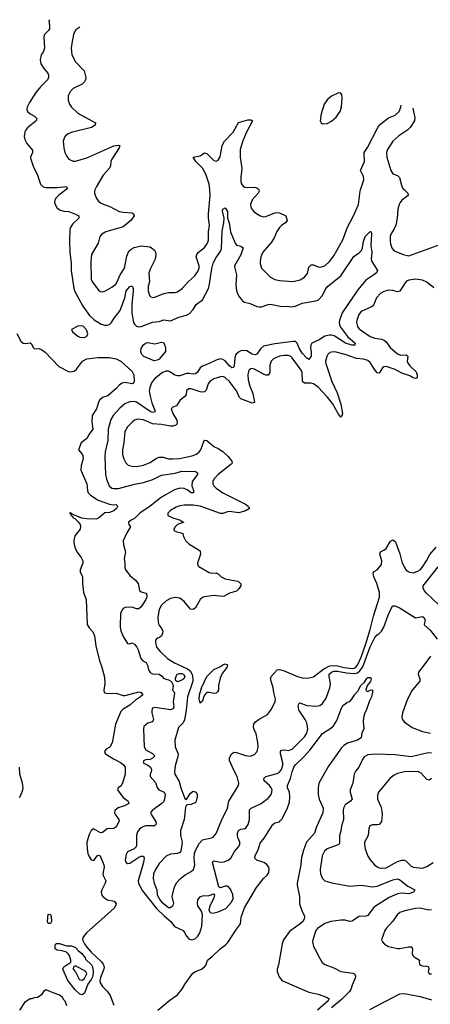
# Model space of a CAD drawing. Header units: inches. Extents: x 2001573 to 2220545, y 644482 to 846830.
# Tile 346 of 656: x 2061938 to 2065560, y 782821 to 791500. Entities that reach past the tile are written whole.
import ezdxf

# ---------------------------------------------------------------- set-up
doc = ezdxf.new("R2010")
doc.units = ezdxf.units.IN
doc.header["$MEASUREMENT"] = 0
doc.layers.add('C0768', color=7, linetype='Continuous')
doc.layers.add('C0769', color=7, linetype='Continuous')

msp = doc.modelspace()

# ---------------------------------------------------------------- linework, layer by layer
at = {"layer": 'C0768', "color": 5}
for points, elevation in [([(2062344.1, 790000), (2062285.2, 789954.8), (2062260.2, 789930), (2062249.3, 789910), (2062246.8, 789890), (2062251.1, 789870), (2062265.2, 789845.2), (2062290, 789823.5), (2062327.6, 789812.4), (2062370.8, 789810), (2062430, 789787.4), (2062461.6, 789770), (2062460.4, 789750), (2062403.5, 789696.5), (2062386.4, 789670), (2062381.7, 789650), (2062376.6, 789550), (2062381.7, 789450), (2062393, 789353), (2062393.8, 789290), (2062416.9, 789130), (2062424.4, 789104.4), (2062495.9, 788975.9), (2062554.1, 788894.1), (2062595.9, 788855.9), (2062657.2, 788817.2), (2062690, 788808.2), (2062710, 788808.1), (2062730, 788814.9), (2062748.2, 788831.8), (2062770.8, 788870), (2062824.3, 788935.7), (2062866.4, 789050), (2062878.7, 789110), (2062910, 789147.2), (2062930, 789153), (2062938.6, 789130), (2062939.7, 789110), (2062926.2, 788990), (2062927.2, 788912.8), (2062943, 788830), (2062950, 788815.3), (2062970, 788797.7), (2062990, 788792.6), (2063010, 788794.7), (2063110, 788833.2), (2063170, 788841.2), (2063210, 788854.4), (2063270, 788845.6), (2063343.1, 788876.9), (2063410, 788896.2), (2063435.7, 788910), (2063470, 788945.6), (2063493.8, 788990), (2063550.3, 789029.7), (2063602.9, 789130), (2063612.5, 789170), (2063632.1, 789307.9), (2063644.7, 789355.3), (2063670, 789403.1), (2063707.4, 789452.6), (2063718.1, 789481.9), (2063723.4, 789636.6), (2063739.7, 789710), (2063740.7, 789750), (2063728.2, 789811.8), (2063730, 789831), (2063750, 789840.7), (2063770.2, 789810), (2063771.8, 789751.8), (2063786.4, 789710), (2063798.2, 789630), (2063838.6, 789530), (2063852.1, 789512.1), (2063890, 789504.2), (2063908.4, 789490), (2063890, 789427.8), (2063834.3, 789330), (2063835.2, 789310), (2063852.2, 789250), (2063843.7, 789163.7), (2063850.2, 789110), (2063867.3, 789067.3), (2063902.6, 789022.6), (2063921, 789010), (2063970, 788998.7), (2064030, 788973.1), (2064050, 788969), (2064070, 788969.1), (2064129.2, 788990.8), (2064150, 788992.6), (2064250, 788972.7), (2064295.1, 788975.1), (2064330.3, 788970.3), (2064370, 788976.5), (2064430, 789000.7), (2064550, 789021.5), (2064570, 789029.1), (2064608.6, 789070), (2064634.9, 789125.1), (2064650, 789145.3), (2064770, 789242.4), (2064886.6, 789413.4), (2064908.1, 789431.9), (2064934.1, 789445.9), (2064954.1, 789465.9), (2064962.3, 789490), (2064970, 789544), (2064986.8, 789590), (2065030, 789634), (2065038, 789630), (2065040.4, 789610), (2065036.1, 789510), (2065043.1, 789450), (2065037.6, 789390), (2065043, 789370), (2065094.8, 789290), (2065084.9, 789270), (2065062, 789250), (2064990, 789204.5), (2064919.7, 789120.3), (2064783.4, 788916.6), (2064759.3, 788850), (2064755.2, 788830), (2064758.2, 788810), (2064768.6, 788790), (2064829.1, 788709.1), (2064898.7, 788650), (2064894, 788630), (2064868.7, 788631.3), (2064811.2, 788650), (2064712.4, 788712.4), (2064690, 788719.9), (2064670, 788720.7), (2064630, 788709.4), (2064580.7, 788679.3), (2064515.6, 788650), (2064505.7, 788630), (2064503.7, 788610), (2064510.6, 788570), (2064510, 788533.2), (2064490, 788503.6), (2064470, 788517.3), (2064430, 788561.4), (2064404.1, 788604.1), (2064387.2, 788650), (2064370, 788662.3), (2064350, 788662.8), (2064190, 788641.6), (2064090, 788621.6), (2064061, 788599), (2064030, 788553.3), (2064014.7, 788545.3), (2063990, 788552.1), (2063941.2, 788581.2), (2063910, 788585.6), (2063890, 788580.9), (2063867.1, 788570), (2063845.6, 788550), (2063836.5, 788523.5), (2063831.5, 788448.5), (2063825.1, 788434.9), (2063810, 788431.8), (2063790, 788447.9), (2063750, 788493.1), (2063730, 788505.2), (2063710, 788509.4), (2063670, 788499), (2063610, 788468.8), (2063550, 788446.3), (2063530, 788431.4), (2063506.9, 788393.1), (2063490, 788377.1), (2063470, 788375.6), (2063430, 788382.7), (2063410, 788380.5), (2063350, 788360.7), (2063330, 788360.4), (2063307.5, 788367.5), (2063270, 788392.7), (2063250, 788401.1), (2063230, 788403.2), (2063199, 788390), (2063126.4, 788333.6), (2063102, 788298), (2063085.1, 788254.9), (2063081.9, 788230), (2063087.5, 788192.5), (2063104.1, 788124.1), (2063133.8, 788050), (2063130, 788042.4), (2063110, 788039), (2063090, 788046.4), (2062970, 788128.6), (2062950, 788134.9), (2062910, 788132.8), (2062866.6, 788113.4), (2062822.7, 788077.3), (2062762.7, 788010), (2062743, 787977), (2062717.9, 787890), (2062715.3, 787790), (2062691.4, 787690), (2062688.3, 787650), (2062696.6, 787490), (2062703, 787450), (2062727.6, 787390), (2062750, 787371.3), (2062770, 787366.6), (2062810, 787368.9), (2062950, 787404.6), (2063030, 787419.8), (2063113.6, 787446.4), (2063190, 787486), (2063310, 787503), (2063370, 787519.1), (2063490, 787518.4), (2063507.3, 787507.3), (2063506, 787490), (2063460.2, 787430), (2063458.2, 787390), (2063472.2, 787350), (2063470.7, 787330), (2063450, 787328.9), (2063415.4, 787355.4), (2063390, 787367.7), (2063350, 787369.3), (2063304.8, 787355.2), (2063188.6, 787290), (2063089, 787211), (2062998, 787150), (2062950, 787104.4), (2062921.6, 787090), (2062897.1, 787070), (2062902, 787050), (2062915.5, 787030), (2062880.3, 786970), (2062852.5, 786907.5), (2062853, 786870), (2062872, 786810), (2062859.3, 786750), (2062866, 786710), (2062864.9, 786670), (2062870, 786656), (2062910, 786600.7), (2062959, 786559), (2062982.8, 786530), (2062994, 786470), (2063010, 786456.3), (2063050, 786444.9), (2063060.9, 786430), (2063059.7, 786410), (2063050.8, 786390), (2063010, 786323.7), (2062990, 786307.1), (2062970, 786307.1), (2062930, 786322), (2062870, 786319.8), (2062850, 786309.5), (2062828, 786270), (2062824.1, 786150), (2062830, 786114), (2062850, 786062.4), (2062890, 786000.7), (2062910, 785998), (2062930, 786006), (2062950, 785994.8), (2062970.3, 785970.3), (2062984.2, 785944.2), (2063005.7, 785870), (2063024, 785850), (2063054.3, 785834.3), (2063066.7, 785810), (2063075.8, 785770), (2063090, 785746.4), (2063110, 785734), (2063170, 785730.4), (2063190, 785716.3), (2063210, 785693.4), (2063250, 785680.5), (2063271, 785670), (2063279.9, 785659.9), (2063292, 785630), (2063287.3, 785590), (2063298.4, 785578.4), (2063303.4, 785563.4), (2063292.7, 785490), (2063296.7, 785443.3), (2063293.4, 785426.6), (2063270, 785417.4), (2063130, 785438.4), (2063111, 785430), (2063103.1, 785410), (2063103.7, 785390), (2063119.5, 785330), (2063117.2, 785322.8), (2063106.8, 785310), (2063070, 785297.8), (2063052.9, 785287.1), (2063034.6, 785270), (2063031.4, 785250), (2063036.5, 785090), (2063050, 785064.6), (2063110, 785030.3), (2063130.5, 785010), (2063110.7, 784990), (2063090, 784979.6), (2063050, 784976.3), (2063034.8, 784970), (2063028.4, 784950), (2063070, 784928.9), (2063091.7, 784910), (2063100.8, 784890), (2063099.1, 784870), (2063090.2, 784850), (2063090.2, 784830), (2063136.3, 784776.3), (2063151.6, 784731.6), (2063165.8, 784710), (2063212.8, 784690), (2063220.9, 784670), (2063216.2, 784630), (2063210, 784609.8), (2063192.2, 784590), (2063106.7, 784530), (2063093.1, 784510), (2063100.8, 784490), (2063140.7, 784430), (2063141.2, 784410), (2063127, 784393), (2063047.3, 784392.7), (2063017.9, 784382.1), (2062995.1, 784364.9), (2062978.6, 784341.4), (2062969.2, 784310), (2062970.2, 784230), (2062966, 784210), (2062949.2, 784190.8), (2062890, 784164.2), (2062878.5, 784141.5), (2062867.5, 784090), (2062877.7, 784070), (2062890, 784061.3), (2062910, 784063.9), (2062990, 784117.3), (2063010, 784125.3), (2063030, 784126.8), (2063037.6, 784110), (2063031.7, 784070), (2062982.8, 783910), (2062986.1, 783886.1), (2063021.1, 783821.1), (2063146.6, 783666.6), (2063216.2, 783596.2), (2063270.6, 783550.6), (2063305.2, 783505.2), (2063379.1, 783470), (2063393.6, 783453.6), (2063410, 783420.2), (2063430, 783397.7), (2063450, 783390.2), (2063470, 783392.2), (2063490, 783401.2), (2063510, 783420.9), (2063526.2, 783450), (2063543.7, 783510), (2063552.3, 783610), (2063540.7, 783640.7), (2063510, 783689.4), (2063506.4, 783710), (2063510, 783741), (2063530, 783767.3), (2063550, 783775.5), (2063610, 783780.5), (2063650, 783793.4), (2063658, 783790), (2063650, 783755.3), (2063616.3, 783690), (2063606.8, 783650), (2063618, 783630), (2063643, 783623), (2063690, 783634.9), (2063755.8, 783664.2), (2063802.8, 783717.2), (2063822, 783750), (2063818.4, 783790), (2063796.4, 783836.4), (2063778, 783858), (2063770, 783862.9), (2063750, 783863), (2063710, 783846), (2063695.5, 783855.5), (2063640.4, 784070), (2063641.8, 784078.2), (2063650, 784086), (2063710, 784074), (2063743, 784077), (2063776.9, 784090), (2063799.8, 784110), (2063832.9, 784167.1), (2063869.7, 784210), (2063879.7, 784230), (2063879.1, 784250), (2063862.7, 784290), (2063859.3, 784310), (2063860.3, 784330), (2063868.2, 784351.8), (2063890, 784366), (2063930.9, 784369.1), (2063954.6, 784405.4), (2063966.4, 784450), (2063965.8, 784534.2), (2063979.5, 784550), (2064069.1, 784590.9), (2064130, 784637), (2064155.8, 784670), (2064163.1, 784690), (2064163.9, 784710), (2064157.1, 784730), (2064142.8, 784750), (2064095.1, 784790), (2064091.1, 784810), (2064110, 784830.2), (2064210, 784855), (2064230, 784868.3), (2064247, 784890), (2064259.9, 784930), (2064259.6, 784950), (2064239.3, 785030), (2064238, 785050), (2064242.8, 785057.2), (2064250, 785062), (2064270, 785063.6), (2064310, 785059.1), (2064340.5, 785070), (2064450, 785178.2), (2064472.4, 785210), (2064479, 785250), (2064470, 785301.6), (2064457.2, 785330), (2064403.2, 785410), (2064394.8, 785445.2), (2064399.5, 785470), (2064410, 785477), (2064470, 785454.6), (2064550.7, 785449.3), (2064585.4, 785454.6), (2064610, 785472.7), (2064641.1, 785518.9), (2064673.3, 785610), (2064680.5, 785650), (2064668.4, 785710), (2064669.2, 785730), (2064689, 785750), (2064710, 785756.1), (2064743, 785757), (2064821.8, 785741.8), (2064890, 785736.1), (2064917, 785743), (2064940, 785760), (2064964.9, 785795.1), (2065030, 785970.8), (2065070, 786053.8), (2065090, 786077.3), (2065110, 786088.1), (2065130, 786109.1), (2065150, 786146.3), (2065187.7, 786252.3), (2065225.4, 786334.6), (2065250, 786333.4), (2065293.6, 786313.6), (2065430, 786228.8), (2065490, 786238.1), (2065504.2, 786230), (2065514.3, 786210), (2065506.2, 786170), (2065510, 786163.1), (2065557.8, 786117.8), (2065620.1, 786040.1)], 360), ([(2062602.4, 790000), (2062598.4, 789990), (2062598.4, 789970), (2062612.7, 789930), (2062630, 789904.9), (2062650, 789886.7), (2062682.8, 789870), (2062734.8, 789854.8), (2062817.3, 789810), (2062850, 789803.5), (2062930, 789798.3), (2062943.8, 789790), (2062947, 789770), (2062918.9, 789730), (2062850, 789674.8), (2062698.8, 789630), (2062664, 789610), (2062644, 789590), (2062631.6, 789530), (2062572.3, 789430), (2062565, 789370), (2062569.1, 789209.1), (2062582.4, 789182.4), (2062635.1, 789115.1), (2062650, 789103), (2062670, 789100.4), (2062690, 789106.4), (2062750, 789141.5), (2062785.1, 789170), (2062798.6, 789190), (2062825.4, 789250), (2062863.7, 789310), (2062882.9, 789417.1), (2062900.5, 789459.5), (2062921.2, 789478.8), (2062947.1, 789492.9), (2063010, 789506.5), (2063090, 789497), (2063128.2, 789470), (2063137, 789450), (2063139.6, 789430), (2063134.3, 789390), (2063091.7, 789308.3), (2063078.8, 789270), (2063082, 789190), (2063072.6, 789150), (2063071.5, 789111.5), (2063082.4, 789070), (2063096.5, 789056.5), (2063110, 789050.4), (2063130, 789053.7), (2063210, 789087.6), (2063250, 789094.3), (2063310, 789096.5), (2063330, 789102.7), (2063370.5, 789129.5), (2063428.6, 789191.4), (2063481.8, 789238.2), (2063510, 789281.6), (2063521.4, 789310), (2063520.3, 789330), (2063495.9, 789410), (2063500.4, 789430), (2063513.2, 789446.8), (2063570, 789491.7), (2063595.8, 789530), (2063604.5, 789555.5), (2063605, 789630), (2063612.6, 789690), (2063604.2, 789750), (2063603.8, 789790), (2063619.9, 789950), (2063614.9, 790000)], 380), ([(2064047.4, 790000), (2064050.2, 789990), (2064041.8, 789970), (2063990, 789912.6), (2063975.2, 789870), (2063976.5, 789850), (2063985.3, 789830), (2064007.1, 789807.1), (2064054, 789774), (2064090, 789763.1), (2064110, 789766.7), (2064190, 789796.9), (2064210, 789800.8), (2064230, 789798.5), (2064284.9, 789770), (2064297, 789730), (2064283.8, 789710), (2064250, 789688.6), (2064230, 789669.7), (2064206.6, 789633.4), (2064182.1, 789577.9), (2064159.6, 789540.4), (2064081.7, 789450), (2064065.5, 789410), (2064059.6, 789370), (2064059.5, 789350), (2064070.3, 789310.3), (2064151.5, 789231.5), (2064190, 789210.3), (2064230, 789201.7), (2064350, 789191.5), (2064412.9, 789207.1), (2064450.6, 789229.4), (2064475.9, 789264.1), (2064490, 789319.5), (2064510, 789338.5), (2064530, 789338.5), (2064570, 789321.2), (2064590, 789318.5), (2064630, 789330.3), (2064670, 789368.8), (2064710, 789418.9), (2064790, 789560.8), (2064829.3, 789670.7), (2064881.8, 789770), (2064926.3, 789870), (2064940.6, 789990), (2064943.8, 790000)], 380), ([(2065331.3, 790000), (2065362.6, 789970), (2065365.3, 789950), (2065308.7, 789910), (2065293, 789890), (2065284.4, 789870), (2065275.1, 789830), (2065268.1, 789750), (2065255.1, 789690), (2065242, 789658), (2065211.8, 789610), (2065205.5, 789590), (2065204.8, 789550), (2065210, 789520.7), (2065223.6, 789483.6), (2065242.3, 789462.3), (2065320.5, 789430), (2065370, 789419.3), (2065630, 789513.6)], 380), ([(2065590, 789135.3), (2065530, 789187.5), (2065490, 789204.9), (2065430, 789212.5), (2065370, 789203.7), (2065350, 789194), (2065338.6, 789181.4), (2065290, 789106.2), (2065270, 789100.8), (2065230, 789112.5), (2065190, 789115), (2065150, 789104.8), (2065124.6, 789090), (2065084.7, 789050), (2065062.2, 788990), (2065048.7, 788971.3), (2064950, 788928.4), (2064930, 788901.6), (2064911.1, 788850), (2064908.4, 788830), (2064917.2, 788797.2), (2064930, 788777.7), (2064945.2, 788765.2), (2065030, 788708.8), (2065070, 788693.6), (2065130, 788682.9), (2065154.1, 788674.1), (2065170, 788660.2), (2065205.1, 788610), (2065270, 788553.8), (2065295.8, 788544.2), (2065346.4, 788546.4), (2065358.2, 788538.2), (2065361.3, 788530), (2065355.3, 788490), (2065359.4, 788479.4), (2065380.6, 788450), (2065436.2, 788396.2), (2065444.2, 788370), (2065444, 788350), (2065439, 788341), (2065430, 788336.8), (2065410, 788344.2), (2065380.4, 788360.4), (2065310, 788385.7), (2065250, 788417.4), (2065170, 788442.7), (2065150, 788439.1), (2065139.3, 788430), (2065110, 788383), (2065092, 788388), (2065070, 788413.5), (2065030, 788477.7), (2065010, 788494.9), (2064970, 788507.7), (2064910, 788514), (2064810, 788549.9), (2064730, 788568.9), (2064707.1, 788572.9), (2064674.5, 788565.5), (2064655.8, 788550), (2064647.3, 788532.7), (2064636.9, 788490), (2064638.2, 788470), (2064692.3, 788310), (2064738.9, 788210), (2064770.2, 788109.8), (2064786.5, 788030), (2064778.3, 788001.7), (2064770, 787997), (2064750, 788024.4), (2064697.9, 788117.9), (2064653.4, 788173.4), (2064570, 788261.1), (2064530, 788291.5), (2064510, 788297.5), (2064450, 788295.9), (2064432, 788310), (2064429.9, 788390), (2064420.2, 788410), (2064340.5, 788520.5), (2064330, 788530.8), (2064310, 788539.4), (2064270, 788539.8), (2064230, 788533.3), (2064177.6, 788510), (2064156.5, 788490), (2064145.5, 788454.5), (2064144.1, 788390), (2064130, 788367.1), (2064110, 788367.8), (2064090, 788375.9), (2064010, 788421), (2063990, 788425.6), (2063976.7, 788423.3), (2063959.6, 788410), (2063950.2, 788370), (2063953.2, 788326.8), (2063967.5, 788270), (2063994.2, 788205.8), (2064010, 788127), (2063990, 788121.2), (2063890, 788157.1), (2063878.6, 788170), (2063849.5, 788229.5), (2063790, 788309.8), (2063750, 788345.8), (2063730, 788353.8), (2063710, 788352.9), (2063650, 788334.4), (2063614.9, 788310), (2063601.8, 788290), (2063584, 788236), (2063570, 788220.7), (2063550, 788217.4), (2063530, 788221.3), (2063450, 788246), (2063430, 788245.6), (2063410, 788233), (2063406.7, 788193.3), (2063399, 788181), (2063350, 788143.7), (2063322.3, 788097.7), (2063290, 788084.7), (2063275.3, 788070), (2063289.5, 788030), (2063324.8, 787970), (2063327.8, 787950), (2063324, 787936), (2063314.8, 787925.2), (2063290, 787916.4), (2063270, 787916), (2063190, 787931.3), (2063110, 787939.1), (2063030, 787971.9), (2062981.4, 787978.6), (2062950, 787968.7), (2062930, 787952.1), (2062889.2, 787910), (2062864.5, 787870), (2062858, 787770), (2062844.6, 787710), (2062846.1, 787666.1), (2062856.9, 787630), (2062874.8, 787594.8), (2062894.7, 787574.7), (2062930, 787563.2), (2062970, 787562.6), (2063030, 787572.3), (2063090, 787597.6), (2063146.2, 787633.8), (2063170, 787643), (2063203.6, 787643.6), (2063250, 787630.2), (2063290, 787627.9), (2063350, 787632.3), (2063470, 787658.6), (2063497.4, 787670), (2063522.8, 787690), (2063535.9, 787710), (2063565.1, 787790), (2063570, 787794.2), (2063590, 787790.8), (2063650, 787738.3), (2063690, 787720.5), (2063730, 787693.7), (2063777.1, 787650), (2063808.9, 787610), (2063811.8, 787590), (2063801.5, 787578.5), (2063690.2, 787490), (2063652.3, 787450), (2063642.2, 787430), (2063640.7, 787410), (2063650.2, 787390), (2063670.2, 787370), (2063730, 787328.9), (2063930.3, 787230), (2063957.7, 787210), (2063966.7, 787190), (2063930.6, 787170), (2063870, 787152.8), (2063790, 787165), (2063770, 787162.9), (2063730, 787146.8), (2063710, 787146.6), (2063530, 787211.9), (2063470, 787220.6), (2063390, 787222), (2063350, 787215.8), (2063318, 787202), (2063270, 787173.7), (2063244.9, 787150), (2063243.8, 787130), (2063290, 787110.2), (2063355.5, 787090), (2063374.1, 787074.1), (2063386, 787070), (2063330, 787049.6), (2063310.4, 787030), (2063298.8, 787010), (2063298, 786998), (2063324.7, 786984.7), (2063350, 786981), (2063378, 786970), (2063383.6, 786943.6), (2063401, 786910), (2063430, 786881), (2063530, 786818.8), (2063532.8, 786790), (2063507.4, 786710), (2063509.4, 786690), (2063518.9, 786678.9), (2063610, 786628.6), (2063630, 786622), (2063670, 786623.5), (2063690, 786615.9), (2063715.9, 786590), (2063750, 786570.8), (2063858.8, 786550), (2063870, 786545.7), (2063888.7, 786528.7), (2063887.6, 786510), (2063870, 786482.7), (2063850, 786463.2), (2063790, 786444.4), (2063740.8, 786419.2), (2063730, 786415.6), (2063650, 786425.3), (2063570, 786413.1), (2063550, 786405.4), (2063529.4, 786390), (2063490, 786314.8), (2063470, 786300.8), (2063444.5, 786304.5), (2063390, 786372.1), (2063350, 786400.6), (2063310, 786405.9), (2063270, 786399.1), (2063230, 786378.2), (2063190, 786339.4), (2063170, 786300.4), (2063161.4, 786270), (2063155.7, 786230), (2063159, 786190), (2063166.4, 786166.4), (2063193.1, 786130), (2063199.6, 786110), (2063197.4, 786090), (2063188.4, 786070), (2063170, 786051.6), (2063150, 786047.6), (2063136.5, 786030), (2063135.6, 786010), (2063146.4, 785970), (2063177.5, 785930), (2063242.1, 785870), (2063303.1, 785830), (2063418, 785778), (2063440.8, 785760.8), (2063463.3, 785723.3), (2063464.2, 785670), (2063418.5, 785530), (2063407.7, 785412.3), (2063391.7, 785328.3), (2063379.2, 785300.8), (2063338, 785262), (2063307.6, 785150), (2063310.1, 785090.1), (2063335.4, 785030), (2063333.8, 785006.2), (2063310, 784924), (2063304.2, 784870), (2063308.2, 784848.2), (2063345.5, 784785.5), (2063359.3, 784730), (2063394.8, 784634.8), (2063410, 784626), (2063440.9, 784679.1), (2063470, 784699), (2063495.8, 784690), (2063502.7, 784670), (2063503.6, 784650), (2063496.5, 784610), (2063490, 784599.6), (2063450, 784583.5), (2063419.8, 784580.2), (2063410, 784575.3), (2063401.7, 784558.3), (2063390.6, 784450), (2063358, 784350), (2063356.5, 784310), (2063370.3, 784250), (2063359.3, 784170), (2063350, 784159.5), (2063330, 784149.6), (2063270, 784143), (2063230, 784125.7), (2063170, 784060.7), (2063137.6, 784010), (2063120.2, 783970), (2063114.6, 783930), (2063124, 783890), (2063146.9, 783830), (2063150.2, 783790), (2063168.8, 783750), (2063190, 783724.6), (2063250, 783674), (2063270, 783675.5), (2063289.7, 783690.3), (2063298.7, 783710), (2063282.8, 783770), (2063303, 783857), (2063324.9, 783895.1), (2063354.6, 783925.4), (2063397.1, 783962.9), (2063450, 783992.2), (2063471.3, 784010), (2063483.5, 784050), (2063476.1, 784110), (2063479.3, 784150), (2063484.8, 784170), (2063520.5, 784239.5), (2063550, 784270.2), (2063630, 784287.3), (2063645.3, 784294.7), (2063672.2, 784327.8), (2063717.8, 784442.2), (2063772.3, 784550), (2063782.4, 784610), (2063868.4, 784750), (2063870.9, 784770), (2063856.2, 784830), (2063822.9, 784890), (2063788.8, 784970), (2063787.7, 784990), (2063806.9, 785030), (2063830, 785042.3), (2063850, 785040.8), (2063930, 785015.2), (2063970, 785009.1), (2063990, 785012.9), (2064010, 785024.2), (2064032.8, 785050), (2064041.4, 785090), (2064039.4, 785130), (2064024, 785204), (2064003.8, 785250), (2064000.3, 785270), (2064003.1, 785290), (2064018.9, 785310), (2064050, 785334.7), (2064123.7, 785376.3), (2064158.8, 785421.2), (2064191.5, 785490), (2064194.3, 785510), (2064179.3, 785570), (2064174.4, 785610), (2064151.2, 785690), (2064156.9, 785710), (2064210, 785768.2), (2064228.6, 785771.4), (2064270, 785759.7), (2064390, 785709.1), (2064430, 785699.6), (2064475.6, 785695.6), (2064530, 785708.6), (2064620.7, 785779.3), (2064674.2, 785805.8), (2064730, 785806.9), (2064800.9, 785790), (2064870, 785779.7), (2064890, 785783), (2064901.6, 785790), (2064916.7, 785810), (2064950, 785880.2), (2064990, 785997.8), (2065030, 786124), (2065058.8, 786241.2), (2065112.3, 786410), (2065112.3, 786452.3), (2065088.4, 786530), (2065063.1, 786590), (2065057, 786623), (2065064.2, 786635.8), (2065092.7, 786650), (2065130, 786698), (2065133.5, 786730), (2065114.2, 786790), (2065121.3, 786810), (2065150, 786823.2), (2065170, 786838.6), (2065210, 786904.4), (2065230, 786916.4), (2065250, 786901.6), (2065255.5, 786890), (2065291.2, 786791.2), (2065310, 786720.4), (2065331.9, 786670), (2065348, 786648), (2065370, 786631.8), (2065410, 786625.7), (2065450, 786638), (2065470, 786650.2), (2065488.3, 786670), (2065527.3, 786730), (2065554.9, 786785.1), (2065610.5, 786849.5)], 380), ([(2061913.3, 788733.3), (2061950, 788667), (2061970, 788650.3), (2061990, 788646.7), (2062030.6, 788650.6), (2062043.5, 788643.5), (2062058, 788610), (2062070, 788598), (2062110, 788602.8), (2062130, 788593.4), (2062162, 788570), (2062283.6, 788443.6), (2062370, 788399.1), (2062390, 788394.9), (2062418.2, 788401.8), (2062440, 788420), (2062494, 788490), (2062530, 788510.3), (2062630, 788522.4), (2062730, 788521.7), (2062788.3, 788511.7), (2062830, 788488.8), (2062930, 788398), (2062945.3, 788370), (2062948, 788310), (2062942.5, 788297.5), (2062930.3, 788289.7), (2062870, 788301.4), (2062843.1, 788296.9), (2062819.3, 788280.7), (2062790, 788248.9), (2062714.6, 788185.4), (2062670, 788169), (2062644.4, 788150), (2062632.8, 788130), (2062615.1, 788070), (2062578.9, 788010), (2062574.5, 787954.5), (2062583.2, 787890), (2062552, 787848), (2062530, 787807.6), (2062481, 787770), (2062458, 787710), (2062490, 787671), (2062495.8, 787655.8), (2062498.4, 787630), (2062481.6, 787570), (2062479.3, 787530), (2062530.3, 787410), (2062537, 787350), (2062543.8, 787330), (2062563.8, 787310), (2062630, 787264.5), (2062730, 787228.7), (2062770, 787223.8), (2062790, 787226.8), (2062799.3, 787219.3), (2062802, 787210), (2062791.8, 787190), (2062768.2, 787170), (2062730, 787157.2), (2062690, 787153.7), (2062634.1, 787105.9), (2062610, 787097.2), (2062530, 787099.2), (2062486, 787106), (2062400.7, 787140.7), (2062390, 787154.5), (2062378, 787150), (2062386.4, 787146.4), (2062390, 787132), (2062394, 787134), (2062391, 787130), (2062404.2, 787124.2), (2062410.7, 787110), (2062423.6, 787103.6), (2062454.5, 787074.5), (2062471.1, 787051.1), (2062475.5, 787035.5), (2062471.6, 787008.4), (2062425.8, 786950), (2062415.8, 786910), (2062417.2, 786890), (2062425.5, 786850), (2062442, 786810), (2062480.7, 786760.7), (2062495, 786730), (2062495.7, 786710), (2062471.3, 786650), (2062472.4, 786632.4), (2062493.4, 786590), (2062492.8, 786530), (2062501.8, 786450), (2062524.8, 786390), (2062534.6, 786170), (2062550, 786139.1), (2062584.4, 786104.4), (2062598.9, 786070), (2062610, 785982), (2062642.3, 785850), (2062661.5, 785801.5), (2062685.1, 785705.1), (2062690.2, 785650), (2062680.1, 785590), (2062683, 785570), (2062710, 785560.1), (2062790, 785562.5), (2062850, 785542), (2062870, 785542.4), (2062990, 785574.1), (2063009.3, 785569.3), (2063024.4, 785550), (2063003.2, 785530), (2062958.6, 785501.4), (2062910, 785456.6), (2062850, 785422.2), (2062830, 785400.6), (2062782.9, 785290), (2062755.2, 785124.8), (2062732.5, 785087.5), (2062702.7, 785070), (2062685.7, 785050), (2062692.6, 785032.6), (2062703.8, 785023.8), (2062764.9, 784984.9), (2062834.4, 784950), (2062856.3, 784930), (2062867.7, 784910), (2062868.2, 784850), (2062845.6, 784770), (2062830, 784743.5), (2062807.7, 784730), (2062802.3, 784710), (2062850, 784645.2), (2062894.4, 784610), (2062900.4, 784590), (2062863, 784570), (2062808.5, 784551.5), (2062777.4, 784530), (2062773.6, 784510), (2062782.4, 784490), (2062812.2, 784450), (2062814.6, 784434.6), (2062790, 784386.6), (2062770, 784369.7), (2062710, 784367.8), (2062670, 784336.2), (2062650, 784333.6), (2062590, 784368), (2062570, 784352.6), (2062550, 784318.7), (2062531, 784249), (2062532.8, 784190), (2062540.1, 784150), (2062550, 784123.6), (2062570, 784095.5), (2062591.5, 784088.5), (2062621.3, 784130), (2062630, 784135.2), (2062647.3, 784130), (2062681.3, 784050), (2062682.7, 784030), (2062673.1, 783970), (2062676.9, 783950), (2062697.1, 783910), (2062691.4, 783888.6), (2062662.3, 783830), (2062658.4, 783810), (2062663.4, 783783.4), (2062670.7, 783770), (2062710, 783740.4), (2062771, 783731), (2062788, 783710), (2062784.1, 783690), (2062771.7, 783668.3), (2062527.7, 783450), (2062496.8, 783410), (2062493.3, 783390), (2062510, 783353.8), (2062530, 783325.4), (2062570, 783280.4), (2062657.6, 783197.6), (2062674.5, 783174.5), (2062682.2, 783150), (2062681.7, 783130), (2062650, 783057.4), (2062646.3, 783030), (2062649, 783010), (2062670, 782977.3), (2062710, 782936.6), (2062737.6, 782897.6), (2062770, 782812.4)], 340), ([(2065638.5, 786338.5), (2065525.4, 786445.4), (2065505, 786470), (2065496.1, 786490), (2065498.6, 786510), (2065630, 786676.5)], 360), ([(2065561.7, 785890), (2065507, 785813), (2065454.9, 785750), (2065453.4, 785730), (2065469, 785690), (2065466.3, 785670), (2065401.1, 785590), (2065356.5, 785503.5), (2065316, 785390), (2065308.8, 785350), (2065313.4, 785330), (2065328.5, 785310), (2065400.7, 785260.7), (2065490, 785225.7), (2065562, 785210)], 360), ([(2063158.2, 782770), (2063261.8, 782858.2), (2063330, 782903.9), (2063369.9, 782950), (2063397.7, 783002.3), (2063465.3, 783094.7), (2063490, 783109.5), (2063543.1, 783130), (2063569.8, 783150), (2063582.7, 783170), (2063595.3, 783210), (2063637, 783243), (2063706.7, 783310), (2063754.6, 783345.4), (2063773.1, 783366.9), (2063850, 783484), (2063886.5, 783530), (2063892, 783590), (2063922.3, 783670), (2063950, 783720.1), (2064028.6, 783851.4), (2064090, 783928.5), (2064121.7, 783958.3), (2064136.5, 783983.5), (2064139.1, 784010), (2064134.5, 784030), (2064116.6, 784056.6), (2064091.2, 784071.2), (2064030, 784092.4), (2064011.2, 784110), (2064014, 784130), (2064046.1, 784190), (2064058.7, 784241.3), (2064094.2, 784285.8), (2064170, 784406), (2064190, 784419.5), (2064230, 784430.4), (2064239.6, 784440.4), (2064250, 784452.4), (2064296.8, 784543.2), (2064317.7, 784602.3), (2064321.9, 784650), (2064317, 784690), (2064301.3, 784730), (2064299.6, 784750), (2064328.5, 784810), (2064342.5, 784870), (2064357.3, 784910), (2064370, 784932), (2064440.7, 784999.3), (2064498, 785062), (2064610, 785208.2), (2064684.1, 785255.9), (2064704.9, 785275.1), (2064736.6, 785323.4), (2064770, 785418), (2064790, 785454.8), (2064830, 785484.7), (2064850, 785491.3), (2064869.4, 785510.6), (2064892, 785550), (2064919.8, 785580.2), (2064948.5, 785631.5), (2064978.8, 785661.2), (2064997, 785690), (2065010, 785700.4), (2065030, 785702.8), (2065037.1, 785690), (2065032.8, 785667.2), (2065002, 785630), (2064991.3, 785590), (2065000.7, 785580.7), (2065010, 785578.8), (2065030, 785591), (2065050, 785594), (2065051, 785571), (2065040.7, 785530), (2065023, 785497), (2064993.4, 785410), (2064981.6, 785390), (2064970.4, 785350), (2064966.8, 785310), (2064974.8, 785250), (2064954.8, 785210), (2064950.8, 785170), (2064918, 785150), (2064830, 785122.4), (2064798.5, 785101.5), (2064778.2, 785081.8), (2064661.1, 784918.9), (2064578, 784770), (2064570.4, 784730), (2064571.7, 784670), (2064579.5, 784630), (2064614.3, 784550), (2064612.9, 784510), (2064555.6, 784384.4), (2064537.7, 784330), (2064468.9, 784251.1), (2064441.5, 784178.5), (2064425.3, 784114.7), (2064417.8, 784050), (2064386.4, 783890), (2064386.3, 783870), (2064406.3, 783770), (2064405.4, 783705.4), (2064430, 783639.1), (2064447.1, 783607.1), (2064451.2, 783590), (2064447.3, 783570), (2064434.6, 783550), (2064412.6, 783530), (2064317.5, 783462.5), (2064264.6, 783390), (2064252.5, 783352.5), (2064220.8, 783170), (2064209.2, 783130), (2064209.2, 783110), (2064223.5, 783070), (2064250, 783029.3), (2064489.1, 782929.1), (2064570, 782910.5), (2064644.5, 782884.5), (2064666.7, 782870), (2064658.5, 782850), (2064564.2, 782770)], 340), ([(2065570, 785035.9), (2065542.7, 785037.3), (2065390, 785003.6), (2065250, 785019.3), (2065073.4, 785026.6), (2065010, 785018.7), (2064978.2, 785001.8), (2064961, 784979), (2064930, 784911.8), (2064902.6, 784877.4), (2064889.2, 784850), (2064877.2, 784770), (2064853.8, 784710), (2064853.4, 784690), (2064870.2, 784629.8), (2064857.1, 784610), (2064810, 784580.4), (2064793.4, 784550), (2064790.2, 784530), (2064794.2, 784450), (2064776.9, 784390), (2064771.8, 784348.2), (2064758.3, 784310), (2064758.4, 784241.6), (2064752.4, 784230), (2064737.5, 784222.5), (2064650, 784191.9), (2064626.3, 784170), (2064605.6, 784130), (2064587.8, 784007.8), (2064590.2, 783970), (2064608.6, 783928.6), (2064630.5, 783910), (2064690.2, 783890.2), (2064850, 783862), (2064950, 783870.7), (2065050, 783855.1), (2065090, 783862), (2065230, 783917.5), (2065270, 783926.8), (2065290, 783918.9), (2065361.6, 783861.6), (2065422.8, 783830), (2065411, 783810), (2065370, 783794.3), (2065310, 783799.8), (2065270, 783795.7), (2065196.5, 783763.5), (2065075.4, 783684.6), (2065059.7, 783670), (2065010, 783604.2), (2064990, 783598.5), (2064930, 783594.8), (2064870, 783552.2), (2064850, 783550.6), (2064810, 783561.7), (2064770, 783562.7), (2064682.8, 783550), (2064630, 783533.6), (2064566.3, 783490), (2064551.7, 783470), (2064524.4, 783390), (2064522.4, 783370), (2064530.4, 783330.4), (2064554, 783290), (2064570.6, 783250), (2064607.7, 783190), (2064630, 783170.6), (2064710, 783142), (2064771, 783110), (2064876.4, 783096.4), (2064890.5, 783090), (2064900.3, 783070), (2064898.3, 783050), (2064870.8, 782989.2), (2064858.7, 782950), (2064845.9, 782930), (2064777, 782863), (2064687.8, 782790)], 360), ([(2061935.8, 784644.2), (2061952.7, 784670), (2061967, 784710), (2061968.9, 784730), (2061963.7, 784770), (2061938.6, 784850), (2061937.3, 784910)], 340), ([(2065570, 784811.2), (2065550, 784797.3), (2065530, 784802), (2065478.4, 784858.4), (2065450, 784874.2), (2065331.2, 784868.8), (2065270, 784856.4), (2065240, 784840), (2065206.5, 784813.5), (2065103.1, 784690), (2065094.6, 784665.4), (2065094, 784630), (2065123.8, 784563.8), (2065133.4, 784530), (2065135.9, 784490), (2065129.1, 784430.9), (2065110, 784406.9), (2065090, 784402.6), (2065050, 784403.6), (2065025.8, 784394.2), (2065017.1, 784370), (2065012.4, 784310), (2064981.1, 784250), (2064978.3, 784230), (2064984.9, 784190), (2065010, 784126), (2065030, 784094.4), (2065068.4, 784050), (2065090, 784032), (2065110, 784023.6), (2065130, 784020.2), (2065170, 784025.2), (2065270, 784079.4), (2065310, 784092.1), (2065330, 784090.9), (2065344.1, 784084.1), (2065390, 784039.6), (2065410, 784030.2), (2065490, 784020.2), (2065530, 784035.2), (2065584, 784070)], 380), ([(2065570, 783651), (2065533.1, 783653.1), (2065470, 783667.7), (2065430, 783665.4), (2065335.3, 783644.7), (2065290, 783628.6), (2065266.5, 783610), (2065230, 783554.7), (2065172.2, 783490), (2065160.3, 783470), (2065130.6, 783390), (2065137.3, 783370), (2065157.3, 783350), (2065191.5, 783331.5), (2065270, 783311.5), (2065290, 783311.5), (2065368.3, 783328.3), (2065390, 783326.8), (2065402, 783310), (2065398.8, 783270), (2065406, 783250), (2065418, 783238), (2065464.7, 783210), (2065462.8, 783190), (2065467.7, 783167.7), (2065490, 783158.8), (2065530, 783156.3), (2065544.7, 783150), (2065547.3, 783130), (2065540.5, 783110), (2065548.9, 783088.9), (2065570, 783089.1)], 380), ([(2061939, 782770), (2061990, 782846.8), (2062030, 782870.8), (2062049, 782871), (2062070, 782882), (2062096.4, 782883.6), (2062138, 782910), (2062156.4, 782943.6), (2062170, 782952), (2062230, 782924.7), (2062290, 782904.7), (2062310, 782890.7), (2062324, 782864), (2062338, 782850), (2062351.3, 782811.3)], 320), ([(2065026.2, 782773.8), (2065292.1, 782912.1), (2065330, 782915.2), (2065471, 782890), (2065570, 782859.7)], 360)]:
    msp.add_lwpolyline(points, dxfattribs=dict(at, elevation=elevation))
for points, elevation in [([(2062482, 788802), (2062450, 788799.5), (2062394.8, 788770), (2062404.9, 788750), (2062451, 788710), (2062470, 788702.4), (2062510, 788700.3), (2062529.3, 788710), (2062538.4, 788730), (2062527.6, 788767.6), (2062498, 788798)], 360), ([(2063125.4, 788494.6), (2063032.3, 788530), (2063016.2, 788550), (2063007.2, 788572.8), (2063010, 788602), (2063026.6, 788630), (2063049.5, 788650), (2063070, 788654.6), (2063130, 788643.8), (2063190, 788657.1), (2063210, 788650.5), (2063224.9, 788610), (2063226, 788574), (2063170, 788509), (2063150, 788499)], 340), ([(2063650, 785559.3), (2063610, 785569.8), (2063590, 785568), (2063579.6, 785560.4), (2063563.4, 785536.6), (2063550, 785493.2), (2063535.2, 785484.8), (2063530, 785475.3), (2063521.6, 785510), (2063525.6, 785550), (2063541.6, 785610), (2063590, 785710.7), (2063650, 785773.4), (2063703.3, 785796.7), (2063730, 785814.4), (2063750, 785820.9), (2063770, 785813), (2063764.2, 785790), (2063724.2, 785735.8), (2063705.7, 785694.3), (2063691.6, 785630), (2063692.1, 785590), (2063684, 785576), (2063670, 785564.1)], 380), ([(2063330, 785664.5), (2063314, 785674), (2063312.8, 785692.8), (2063321.4, 785718.6), (2063331.1, 785730), (2063350, 785737.1), (2063370, 785736.3), (2063384.2, 785730), (2063394.7, 785710), (2063386.5, 785690), (2063370, 785677.9)], 360), ([(2062210, 783532), (2062190, 783534), (2062184.2, 783550), (2062190, 783614), (2062210, 783612), (2062215.8, 783595.8), (2062219, 783550)], 320), ([(2062490, 782903.8), (2062470, 782910.9), (2062429.2, 782949.2), (2062363.7, 783030), (2062318, 783130), (2062328.7, 783150), (2062388.7, 783191.3), (2062389, 783210), (2062376.9, 783250), (2062363.6, 783270), (2062350, 783280.5), (2062312.3, 783292.3), (2062270, 783299.1), (2062251.8, 783310), (2062250, 783334.8), (2062255.4, 783350), (2062264.3, 783355.7), (2062290, 783357.1), (2062350, 783337.6), (2062395.8, 783335.8), (2062430, 783322), (2062454.5, 783294.5), (2062487, 783270), (2062516.5, 783230), (2062519.1, 783219.1), (2062571.1, 783170), (2062580.7, 783150), (2062588, 783110), (2062584.3, 783070), (2062570, 783039.2), (2062540.6, 782999.4), (2062510, 782918.7)], 320), ([(2062430, 783159), (2062412, 783150), (2062411, 783130), (2062430, 783106), (2062463.4, 783043.4), (2062470, 783037.3), (2062490, 783033.4), (2062510, 783048), (2062529.5, 783090), (2062520.9, 783110)], 320)]:
    msp.add_lwpolyline(points, close=True, dxfattribs=dict(at, elevation=elevation))
at = {"layer": 'C0769', "color": 5}
for points, elevation in [([(2062203.9, 791500.5), (2062195.8, 791490), (2062202.7, 791450), (2062201, 791419), (2062194, 791406), (2062158.5, 791370), (2062151.3, 791350), (2062156.5, 791250), (2062144.7, 791215.3), (2062129, 791190), (2062118, 791150), (2062124.2, 791110), (2062150.2, 791070.2), (2062187.2, 791030), (2062194, 791010), (2062193.7, 790990), (2062184.2, 790970), (2062122.6, 790910), (2062082.3, 790857.7), (2062024.2, 790770), (2062003.1, 790730), (2062000.4, 790710), (2062008.2, 790690), (2062030.2, 790670.2), (2062068, 790650), (2062090.4, 790630), (2062084.4, 790610), (2062010.4, 790550), (2061992.4, 790530), (2061982.6, 790510), (2061978.9, 790470), (2061984.5, 790444.5), (2062000.3, 790410), (2062051.8, 790350), (2062051.8, 790330), (2062034, 790290), (2062035.8, 790270), (2062057, 790210), (2062096, 790130), (2062121.3, 790050), (2062145.9, 790025.9), (2062170, 790020.8), (2062270, 790021.2), (2062352, 790030), (2062357.1, 790010), (2062344.1, 790000)], 360), ([(2062470.2, 791435.6), (2062434.4, 791410), (2062421.1, 791390), (2062414.6, 791370), (2062397, 791290), (2062393.4, 791250), (2062399.6, 791190), (2062431.8, 791130), (2062507.6, 791050), (2062520.7, 790990), (2062518.5, 790970), (2062510, 790952), (2062490, 790932.6), (2062410, 790893.5), (2062385.7, 790870), (2062365.3, 790830), (2062364.9, 790790), (2062376.7, 790756.7), (2062394.4, 790730), (2062450, 790677.4), (2062607.3, 790590), (2062604.9, 790570), (2062570.7, 790550), (2062393.5, 790506.5), (2062365.2, 790494.8), (2062342.8, 790477.2), (2062334.3, 790465.7), (2062323.1, 790430), (2062326.9, 790370), (2062337.4, 790330), (2062350, 790300.7), (2062371.7, 790271.7), (2062410, 790252.2), (2062430, 790253.1), (2062530, 790282), (2062770, 790388.9), (2062810, 790395.8), (2062820.7, 790390), (2062817, 790370), (2062750.2, 790270), (2062742, 790250), (2062738.3, 790210), (2062727.6, 790190), (2062674.3, 790130), (2062614.6, 790030), (2062602.4, 790000)], 380), ([(2064943.8, 790000), (2064972.9, 790090), (2064970, 790119.6), (2064943.8, 790170), (2064979.9, 790250), (2064978.2, 790330), (2065006.2, 790373.8), (2065090, 790539.5), (2065110, 790570.3), (2065190, 790636.4), (2065250, 790658.9), (2065284.8, 790690), (2065301.2, 790730), (2065303.1, 790745.6)], 380), ([(2065407.1, 790720.2), (2065424.8, 790635.2), (2065420.8, 790610), (2065383.6, 790550), (2065360.8, 790530), (2065282.2, 790477.8), (2065229, 790430), (2065183.4, 790356.6), (2065172.3, 790330), (2065177.6, 790290), (2065212.7, 790170), (2065230, 790143.1), (2065270, 790126.7), (2065289.1, 790109.1), (2065309.1, 790030), (2065320.8, 790010), (2065331.3, 790000)], 380), ([(2063614.9, 790000), (2063609.9, 790050), (2063580, 790140), (2063550.7, 790190.7), (2063490.9, 790250), (2063468, 790290), (2063530, 790301.2), (2063570, 790326.3), (2063590, 790320.2), (2063650, 790259.6), (2063670, 790253.4), (2063690, 790261.3), (2063707.7, 790292.3), (2063723.4, 790390), (2063744.1, 790430), (2063820.9, 790510), (2063867, 790593), (2063950, 790616.5), (2063976.9, 790616.9), (2063993, 790610), (2063937.8, 790510), (2063906, 790434), (2063884.2, 790355.8), (2063882.5, 790290), (2063898.9, 790190), (2063888.4, 790110), (2063889.2, 790070), (2063894.2, 790054.2), (2063910, 790032.2), (2063925.4, 790025.4), (2063950, 790021.2), (2064010, 790022.8), (2064030, 790019), (2064045.8, 790005.8), (2064047.4, 790000)], 380)]:
    msp.add_lwpolyline(points, dxfattribs=dict(at, elevation=elevation))
at = {"layer": 'C0769', "color": 5, "elevation": 420}
msp.add_lwpolyline([(2064750, 790856), (2064690, 790826.6), (2064650, 790792.7), (2064625.1, 790754.9), (2064597.1, 790670), (2064587.9, 790607.9), (2064598, 790590), (2064610, 790582.8), (2064650, 790584.4), (2064690, 790606), (2064730, 790642), (2064764.8, 790690), (2064775.5, 790730), (2064781.6, 790810), (2064778.9, 790838.9), (2064770, 790854)], close=True, dxfattribs=at)

doc.saveas('drawing.dxf')
